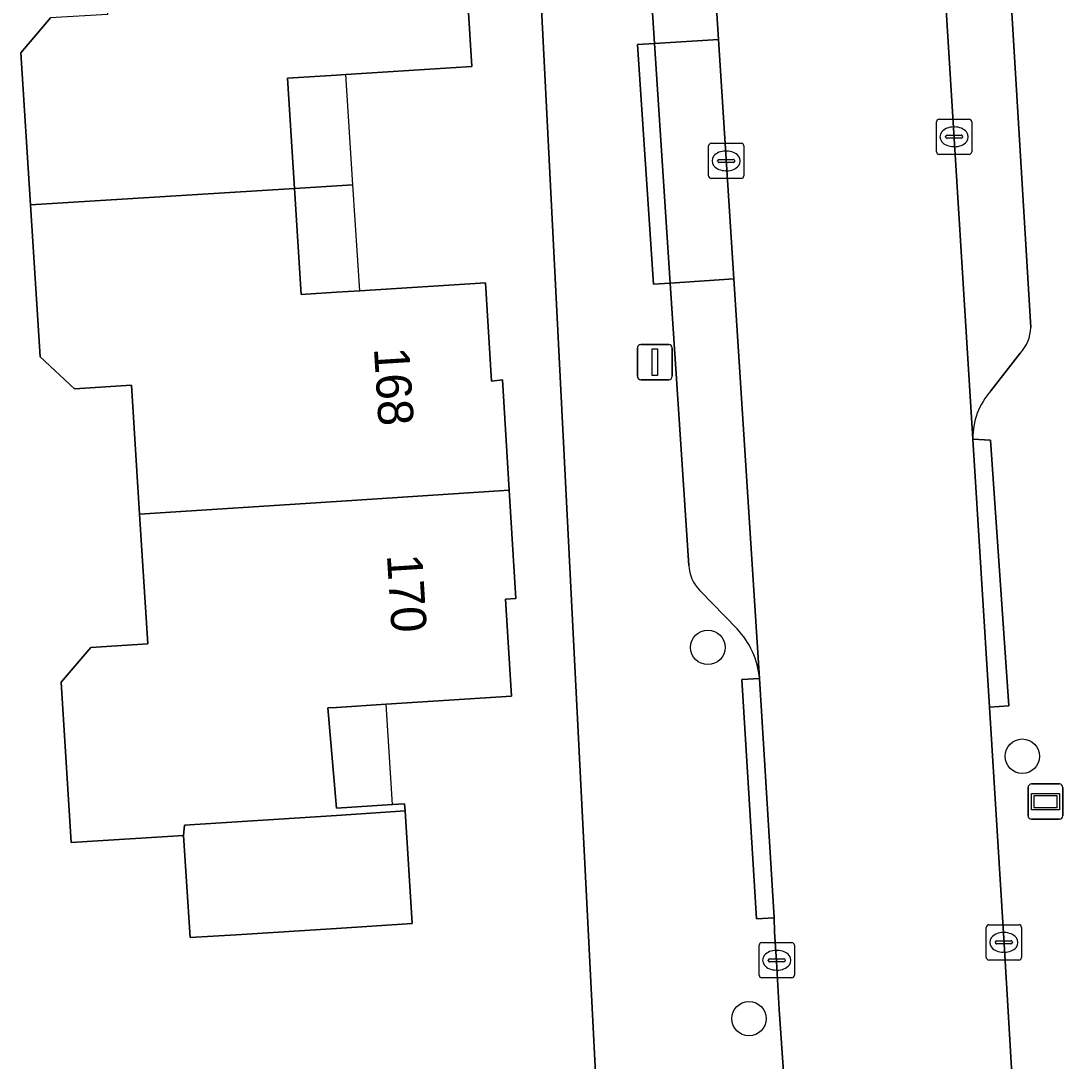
# Model space of a CAD drawing. Extents: x 159626 to 160723, y 388173 to 389416.
# Drawn here: x 160491.05 to 160520.73, y 388375.12 to 388404.63 of the extents above; entities that cross this region are included whole.
import ezdxf

# ---------------------------------------------------------------- set-up
doc = ezdxf.new("R2010")
doc.units = 0
for name, color, linetype in [('IMGEO_Boom', 7, 'Continuous'), ('IMGEO_Erf', 7, 'Continuous'), ('IMGEO_Informatiebord', 7, 'Continuous'), ('IMGEO_Kolk', 7, 'Continuous'), ('IMGEO_Lichtmast', 7, 'Continuous'), ('IMGEO_Muur', 7, 'Continuous'), ('IMGEO_Pand', 7, 'Continuous'), ('IMGEO_Pand_nummerreeks', 7, 'Continuous'), ('IMGEO_Pand_overbouw', 7, 'Continuous'), ('IMGEO_Parkeervlak_open', 7, 'Continuous'), ('IMGEO_Rijbaan_lokaal_gesloten', 7, 'Continuous'), ('IMGEO_Voetpad_open', 7, 'Continuous')]:
    doc.layers.add(name, color=color, linetype=linetype)

msp = doc.modelspace()

# ---------------------------------------------------------------- linework, layer by layer
at = {"layer": 'IMGEO_Boom'}
for centre in [(160510.538, 388386.857), (160519.461, 388383.771), (160511.706, 388376.328)]:
    msp.add_circle(centre, 0.489, dxfattribs=at)
at = {"layer": 'IMGEO_Erf'}
for points in [[(160508.234, 388357.323), (160507.575, 388370.333), (160507.218, 388377.374), (160505.042, 388420.291)], [(160503.668, 388406.096), (160503.844, 388403.333), (160500.272, 388403.107), (160500, 388403.09), (160498.614, 388403.002), (160498.813, 388399.877), (160499.005, 388396.866), (160500, 388396.929), (160500.661, 388396.971), (160504.235, 388397.197), (160504.405, 388394.406), (160504.714, 388394.444), (160504.905, 388391.322), (160505.094, 388388.246), (160504.795, 388388.227), (160504.97, 388385.471), (160501.408, 388385.246), (160500, 388385.157), (160499.754, 388385.141), (160500, 388382.299), (160501.588, 388382.4), (160501.935, 388382.422), (160501.948, 388382.222), (160502.151, 388379.025), (160500, 388378.889), (160497.161, 388378.709), (160495.847, 388378.626), (160495.664, 388381.524), (160492.477, 388381.322), (160492.19, 388385.87), (160493.033, 388386.856), (160494.649, 388386.958), (160494.416, 388390.634), (160494.185, 388394.291), (160492.569, 388394.19), (160491.596, 388395.102), (160491.323, 388399.409), (160491.05, 388403.724), (160491.893, 388404.71)]]:
    msp.add_lwpolyline(points, dxfattribs=at)
at = {"layer": 'IMGEO_Informatiebord'}
for p, q in [((160519.722, 388382.984), (160520.512, 388382.984)), ((160520.512, 388382.984), (160519.722, 388382.984)), ((160519.622, 388382.084), (160519.622, 388382.884)), ((160519.622, 388382.884), (160519.622, 388382.084)), ((160520.612, 388382.884), (160520.612, 388382.084)), ((160520.612, 388382.084), (160520.612, 388382.884)), ((160520.512, 388381.984), (160519.722, 388381.984)), ((160519.722, 388381.984), (160520.512, 388381.984))]:
    msp.add_line(p, q, dxfattribs=at)
for points in [[(160519.723, 388382.716), (160520.511, 388382.716), (160520.511, 388382.252), (160519.723, 388382.252), (160519.723, 388382.716)], [(160519.788, 388382.651), (160519.788, 388382.317), (160520.446, 388382.317), (160520.446, 388382.651), (160519.788, 388382.651)]]:
    msp.add_lwpolyline(points, dxfattribs=at)
for centre, start, end in [((160519.722, 388382.884), 90, 180), ((160519.722, 388382.884), 90, 180), ((160520.512, 388382.884), 0, 90), ((160520.512, 388382.884), 360, 90), ((160519.722, 388382.084), 180, 270), ((160519.722, 388382.084), 180, 270), ((160520.512, 388382.084), 270, 0), ((160520.512, 388382.084), 270, 0)]:
    msp.add_arc(centre, 0.1, start, end, dxfattribs=at)
at = {"layer": 'IMGEO_Kolk'}
for p, q in [((160517.025, 388400.914), (160517.025, 388401.766)), ((160517.1, 388401.84), (160517.952, 388401.84)), ((160518.026, 388401.766), (160518.026, 388400.914)), ((160517.327, 388401.383), (160517.725, 388401.383)), ((160517.513, 388401.62), (160517.538, 388401.62)), ((160510.558, 388400.231), (160510.558, 388401.083)), ((160510.633, 388401.157), (160511.485, 388401.157)), ((160511.559, 388401.083), (160511.559, 388400.231)), ((160517.284, 388401.334), (160517.284, 388401.346)), ((160517.722, 388401.297), (160517.324, 388401.297)), ((160517.768, 388401.346), (160517.768, 388401.334)), ((160511.046, 388400.937), (160511.071, 388400.937)), ((160517.952, 388400.84), (160517.1, 388400.84)), ((160517.536, 388401.06), (160517.511, 388401.06)), ((160510.817, 388400.651), (160510.817, 388400.663)), ((160511.255, 388400.614), (160510.857, 388400.614)), ((160510.86, 388400.7), (160511.258, 388400.7)), ((160511.301, 388400.663), (160511.301, 388400.651)), ((160511.069, 388400.377), (160511.044, 388400.377)), ((160511.485, 388400.157), (160510.633, 388400.157)), ((160518.436, 388378.064), (160518.436, 388378.916)), ((160518.511, 388378.99), (160519.363, 388378.99)), ((160519.437, 388378.916), (160519.437, 388378.064)), ((160518.738, 388378.533), (160519.136, 388378.533)), ((160518.924, 388378.77), (160518.949, 388378.77)), ((160511.993, 388377.559), (160511.993, 388378.411)), ((160512.068, 388378.485), (160512.92, 388378.485)), ((160512.481, 388378.265), (160512.506, 388378.265)), ((160512.994, 388378.411), (160512.994, 388377.559)), ((160518.695, 388378.484), (160518.695, 388378.496)), ((160519.133, 388378.447), (160518.735, 388378.447)), ((160519.179, 388378.496), (160519.179, 388378.484)), ((160512.252, 388377.979), (160512.252, 388377.991)), ((160512.69, 388377.942), (160512.292, 388377.942)), ((160512.295, 388378.028), (160512.693, 388378.028)), ((160512.736, 388377.991), (160512.736, 388377.979)), ((160519.363, 388377.99), (160518.511, 388377.99)), ((160518.947, 388378.21), (160518.922, 388378.21)), ((160512.504, 388377.705), (160512.479, 388377.705)), ((160512.92, 388377.485), (160512.068, 388377.485))]:
    msp.add_line(p, q, dxfattribs=at)
for points in [[(160517.025, 388400.914), (160517.025, 388401.766)], [(160517.1, 388401.84), (160517.952, 388401.84)], [(160518.026, 388401.766), (160518.026, 388400.914)], [(160510.558, 388400.231), (160510.558, 388401.083)], [(160510.633, 388401.157), (160511.485, 388401.157)], [(160511.559, 388401.083), (160511.559, 388400.231)], [(160517.952, 388400.84), (160517.1, 388400.84)], [(160511.485, 388400.157), (160510.633, 388400.157)], [(160518.436, 388378.064), (160518.436, 388378.916)], [(160518.511, 388378.99), (160519.363, 388378.99)], [(160519.437, 388378.916), (160519.437, 388378.064)], [(160511.993, 388377.559), (160511.993, 388378.411)], [(160512.068, 388378.485), (160512.92, 388378.485)], [(160512.994, 388378.411), (160512.994, 388377.559)], [(160519.363, 388377.99), (160518.511, 388377.99)], [(160512.92, 388377.485), (160512.068, 388377.485)]]:
    msp.add_lwpolyline(points, dxfattribs=at)
for centre, radius, start, end in [((160517.102, 388401.764), 0.0765, 91.552, 178.448), ((160517.102, 388401.764), 0.0765, 91.552, 178.448), ((160517.95, 388401.764), 0.0765, 1.552, 88.448), ((160517.95, 388401.764), 0.0765, 1.552, 88.448), ((160517.324, 388401.343), 0.0403, 85.8775, 175.7526), ((160517.729, 388401.345), 0.0386, 1.7309, 96.639), ((160510.635, 388401.081), 0.0765, 91.552, 178.448), ((160510.635, 388401.081), 0.0765, 91.552, 178.448), ((160511.483, 388401.081), 0.0765, 1.552, 88.448), ((160511.483, 388401.081), 0.0765, 1.552, 88.448), ((160517.321, 388401.333), 0.0366, 178.938, 274.7102), ((160517.725, 388401.34), 0.043, 264.8664, 352.4533), ((160517.102, 388400.916), 0.0765, 181.552, 268.448), ((160517.102, 388400.916), 0.0765, 181.552, 268.448), ((160517.95, 388400.916), 0.0765, 271.552, 358.448), ((160517.95, 388400.916), 0.0765, 271.552, 358.448), ((160510.857, 388400.66), 0.0403, 85.8775, 175.7526), ((160510.854, 388400.65), 0.0366, 178.938, 274.7102), ((160511.258, 388400.657), 0.043, 264.8664, 352.4533), ((160511.262, 388400.662), 0.0386, 1.7309, 96.639), ((160510.635, 388400.233), 0.0765, 181.552, 268.448), ((160510.635, 388400.233), 0.0765, 181.552, 268.448), ((160511.483, 388400.233), 0.0765, 271.552, 358.448), ((160511.483, 388400.233), 0.0765, 271.552, 358.448), ((160518.513, 388378.914), 0.0765, 91.552, 178.448), ((160518.513, 388378.914), 0.0765, 91.552, 178.448), ((160519.361, 388378.914), 0.0765, 1.552, 88.448), ((160519.361, 388378.914), 0.0765, 1.552, 88.448), ((160518.735, 388378.493), 0.0403, 85.8775, 175.7526), ((160519.14, 388378.495), 0.0386, 1.7309, 96.639), ((160512.07, 388378.409), 0.0765, 91.552, 178.448), ((160512.07, 388378.409), 0.0765, 91.552, 178.448), ((160512.918, 388378.409), 0.0765, 1.552, 88.448), ((160512.918, 388378.409), 0.0765, 1.552, 88.448), ((160518.732, 388378.483), 0.0366, 178.938, 274.7102), ((160519.136, 388378.49), 0.043, 264.8664, 352.4533), ((160512.292, 388377.988), 0.0403, 85.8775, 175.7526), ((160512.289, 388377.978), 0.0366, 178.938, 274.7102), ((160512.693, 388377.985), 0.043, 264.8664, 352.4533), ((160512.697, 388377.99), 0.0386, 1.7309, 96.639), ((160518.513, 388378.066), 0.0765, 181.552, 268.448), ((160518.513, 388378.066), 0.0765, 181.552, 268.448), ((160519.361, 388378.066), 0.0765, 271.552, 358.448), ((160519.361, 388378.066), 0.0765, 271.552, 358.448), ((160512.07, 388377.561), 0.0765, 181.552, 268.448), ((160512.07, 388377.561), 0.0765, 181.552, 268.448), ((160512.918, 388377.561), 0.0765, 271.552, 358.448), ((160512.918, 388377.561), 0.0765, 271.552, 358.448)]:
    msp.add_arc(centre, radius, start, end, dxfattribs=at)
for centre, major_axis, ratio, start_param, end_param in [((160517.512, 388401.34), (-0.387, 0.002), 0.722429, 4.712389, 7.853982), ((160517.537, 388401.34), (-0.39, 0.002), 0.717154, 1.570796, 4.712389), ((160511.045, 388400.657), (-0.387, 0.002), 0.722429, 4.712389, 7.853982), ((160511.07, 388400.657), (-0.39, 0.002), 0.717154, 1.570796, 4.712389), ((160518.923, 388378.49), (-0.387, 0.002), 0.722429, 4.712389, 7.853982), ((160518.948, 388378.49), (-0.39, 0.002), 0.717154, 1.570796, 4.712389), ((160512.48, 388377.985), (-0.387, 0.002), 0.722429, 4.712389, 7.853982), ((160512.505, 388377.985), (-0.39, 0.002), 0.717154, 1.570796, 4.712389)]:
    msp.add_ellipse(centre, major_axis=major_axis, ratio=ratio, start_param=start_param, end_param=end_param, dxfattribs=at)
at = {"layer": 'IMGEO_Lichtmast'}
for p, q in [((160508.639, 388395.449), (160509.429, 388395.449)), ((160509.429, 388395.449), (160508.639, 388395.449)), ((160508.539, 388394.549), (160508.539, 388395.349)), ((160508.539, 388395.349), (160508.539, 388394.549)), ((160509.529, 388395.349), (160509.529, 388394.549)), ((160509.529, 388394.549), (160509.529, 388395.349)), ((160509.429, 388394.449), (160508.639, 388394.449)), ((160508.639, 388394.449), (160509.429, 388394.449))]:
    msp.add_line(p, q, dxfattribs=at)
msp.add_lwpolyline([(160508.959, 388395.324), (160509.109, 388395.324), (160509.109, 388394.574), (160508.959, 388394.574), (160508.959, 388395.324)], dxfattribs=at)
for centre, start, end in [((160508.639, 388395.349), 90, 180), ((160508.639, 388395.349), 90, 180), ((160509.429, 388395.349), 0, 90), ((160509.429, 388395.349), 360, 90), ((160508.639, 388394.549), 180, 270), ((160508.639, 388394.549), 180, 270), ((160509.429, 388394.549), 270, 0), ((160509.429, 388394.549), 270, 0)]:
    msp.add_arc(centre, 0.1, start, end, dxfattribs=at)
at = {"layer": 'IMGEO_Muur'}
msp.add_lwpolyline([(160507.575, 388370.333), (160507.218, 388377.374)], dxfattribs=at)
at = {"layer": 'IMGEO_Pand'}
for points in [[(160503.779, 388409.153), (160500, 388408.912), (160493.277, 388408.482), (160493.509, 388404.812), (160491.893, 388404.71), (160491.05, 388403.724), (160491.323, 388399.409), (160498.813, 388399.877), (160498.614, 388403.002), (160500, 388403.09), (160500.272, 388403.107), (160503.844, 388403.333), (160503.668, 388406.096), (160503.967, 388406.115)], [(160494.416, 388390.634), (160500, 388391), (160504.905, 388391.322), (160504.714, 388394.444), (160504.405, 388394.406), (160504.235, 388397.197), (160500.661, 388396.971), (160500, 388396.929), (160499.005, 388396.866), (160498.813, 388399.877), (160491.323, 388399.409), (160491.596, 388395.102), (160492.569, 388394.19), (160494.185, 388394.291)], [(160494.416, 388390.634), (160494.649, 388386.958), (160493.033, 388386.856), (160492.19, 388385.87), (160492.477, 388381.322), (160495.664, 388381.524), (160495.692, 388381.812), (160500, 388382.094), (160501.948, 388382.222), (160501.935, 388382.422), (160501.588, 388382.4), (160500, 388382.299), (160499.754, 388385.141), (160500, 388385.157), (160501.408, 388385.246), (160504.97, 388385.471), (160504.795, 388388.227), (160505.094, 388388.246), (160504.905, 388391.322), (160500, 388391)], [(160501.948, 388382.222), (160500, 388382.094), (160495.692, 388381.812), (160495.664, 388381.524), (160495.847, 388378.626), (160497.161, 388378.709), (160500, 388378.889), (160502.151, 388379.025)]]:
    msp.add_lwpolyline(points, close=True, dxfattribs=at)
at = {"layer": 'IMGEO_Pand_overbouw'}
for points in [[(160500.272, 388403.107), (160500, 388403.09), (160498.614, 388403.002), (160498.813, 388399.877), (160500.47, 388399.982)], [(160498.813, 388399.877), (160499.005, 388396.866), (160500, 388396.929), (160500.661, 388396.971), (160500.47, 388399.982)], [(160501.588, 388382.4), (160501.408, 388385.246), (160500, 388385.157), (160499.754, 388385.141), (160500, 388382.299)]]:
    msp.add_lwpolyline(points, close=True, dxfattribs=at)
at = {"layer": 'IMGEO_Parkeervlak_open'}
for points in [[(160516.6, 388416.221), (160518.057, 388392.76)], [(160508.474, 388412.437), (160509.027, 388403.985), (160510.844, 388404.101), (160510.115, 388415.515)], [(160519.699, 388395.929), (160518.652, 388413.324)], [(160511.278, 388397.307), (160509.471, 388397.192), (160509.995, 388389.181)], [(160512.001, 388385.974), (160511.278, 388397.307)], [(160518.57, 388394.139), (160519.404, 388395.201)], [(160510.312, 388388.473), (160511.366, 388387.384)]]:
    msp.add_lwpolyline(points, dxfattribs=at)
msp.add_lwpolyline([(160510.844, 388404.101), (160509.027, 388403.985), (160509.471, 388397.192), (160511.278, 388397.307)], close=True, dxfattribs=at)
for centre, radius, start, end in [((160518.57, 388395.963), 1.13, 317.5969, 358.2856), ((160520.083, 388392.791), 2.026, 138.3029, 180.8858), ((160511.092, 388389.247), 1.099, 183.4534, 224.7865), ((160509.68, 388385.777), 2.33, 4.8617, 43.6276)]:
    msp.add_arc(centre, radius, start, end, dxfattribs=at)
at = {"layer": 'IMGEO_Rijbaan_lokaal_gesloten'}
for points in [[(160509.296, 388427.933), (160509.318, 388427.594), (160509.559, 388423.817), (160509.584, 388423.421), (160509.62, 388423.064), (160509.744, 388420.783), (160509.841, 388419.526), (160510.1, 388415.751), (160510.115, 388415.515), (160510.844, 388404.101), (160511.278, 388397.307), (160512.001, 388385.974), (160512.416, 388379.189), (160512.431, 388378.792), (160512.485, 388377.946), (160512.558, 388376.585), (160512.758, 388373.72)], [(160523.625, 388345.675), (160523.421, 388346.831), (160521.911, 388356.453), (160521.368, 388360.083), (160519.408, 388372.214), (160519.307, 388373.009), (160519.22, 388373.807), (160518.943, 388378.448), (160518.528, 388385.161), (160518.057, 388392.76), (160516.6, 388416.221)]]:
    msp.add_lwpolyline(points, dxfattribs=at)
at = {"layer": 'IMGEO_Voetpad_open'}
for points in [[(160500.653, 388488.259), (160502.409, 388460.978), (160502.473, 388459.978), (160504.835, 388423.287), (160505.042, 388420.291), (160507.218, 388377.374), (160507.575, 388370.333), (160508.234, 388357.323)], [(160518.652, 388413.324), (160519.699, 388395.929)], [(160509.995, 388389.181), (160509.471, 388397.192), (160508.995, 388397.161), (160508.547, 388403.954), (160509.027, 388403.985), (160508.474, 388412.437)], [(160519.404, 388395.201), (160518.57, 388394.139)], [(160518.057, 388392.76), (160518.557, 388392.732), (160519.08, 388385.199), (160518.528, 388385.161), (160518.943, 388378.448), (160519.22, 388373.807), (160519.307, 388373.009), (160519.408, 388372.214), (160521.368, 388360.083), (160521.911, 388356.453), (160523.024, 388356.667), (160523.088, 388356.278), (160523.396, 388354.413), (160533.911, 388355.068), (160533.761, 388357.171)], [(160511.366, 388387.384), (160510.312, 388388.473)], [(160512.758, 388373.72), (160512.558, 388376.585), (160512.485, 388377.946), (160512.431, 388378.792), (160512.416, 388379.189), (160511.917, 388379.159), (160511.502, 388385.944), (160512.001, 388385.974)]]:
    msp.add_lwpolyline(points, dxfattribs=at)
for points in [[(160509.027, 388403.985), (160508.547, 388403.954), (160508.995, 388397.161), (160509.471, 388397.192)], [(160518.528, 388385.161), (160519.08, 388385.199), (160518.557, 388392.732), (160518.057, 388392.76)], [(160512.001, 388385.974), (160511.502, 388385.944), (160511.917, 388379.159), (160512.416, 388379.189)]]:
    msp.add_lwpolyline(points, close=True, dxfattribs=at)
for centre, radius, start, end in [((160518.57, 388395.963), 1.13, 317.5969, 358.2856), ((160520.083, 388392.791), 2.026, 138.3029, 180.8858), ((160511.092, 388389.247), 1.099, 183.4534, 224.7865), ((160509.68, 388385.777), 2.33, 4.8617, 43.6276)]:
    msp.add_arc(centre, radius, start, end, dxfattribs=at)

# ---------------------------------------------------------------- texts
at = {"layer": 'IMGEO_Pand_nummerreeks'}
for s, p in [('168', (160501.064, 388395.341)), ('170', (160501.432, 388389.478))]:
    msp.add_text(s, height=1, rotation=273.5867, dxfattribs=at).set_placement(p)

doc.saveas('drawing.dxf')
